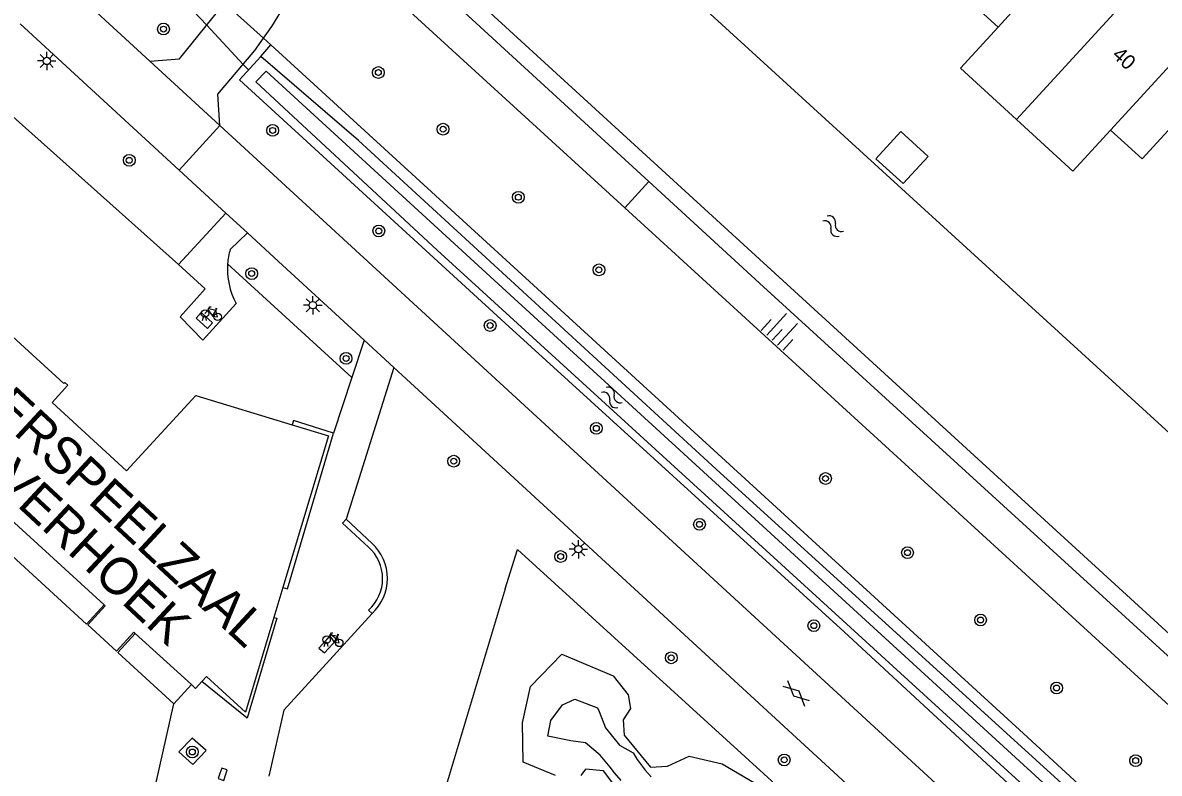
# Model space of a CAD drawing. Extents: x 128000 to 131008, y 398996 to 402500.
# Drawn here: x 129153.7 to 129230.8, y 399249.9 to 399300.8 of the extents above; entities that cross this region are included whole.
import ezdxf

# ---------------------------------------------------------------- set-up
doc = ezdxf.new("R2010")
doc.units = 0
for name, color, linetype in [('gg-afsc-hekwerk', 7, 'Continuous'), ('gg-afsc-muur', 7, 'Continuous'), ('gg-anno-huisnummerreeks BGT', 7, 'Continuous'), ('gg-bbg-gedigitaliseerde bebouwing', 7, 'Continuous'), ('gg-bbg-gedigitaliseerde bijgebouw', 7, 'Continuous'), ('gg-bbg-hoofdgebouw', 7, 'Continuous'), ('gg-bbg-luifel en loopbrug', 7, 'Continuous'), ('gg-bbg-tussenscheiding', 7, 'Continuous'), ('gg-knt-BGT kruinlijn', 7, 'Continuous'), ('gg-knt-bovenkant onderkant talud', 7, 'Continuous'), ('gg-knt-verharding', 7, 'Continuous'), ('gg-knt-verharding nz', 7, 'Continuous'), ('gg-kntw-beschoeiing', 7, 'Continuous'), ('gg-kntw-bovenkant insteek waterloop', 7, 'Continuous'), ('gg-kntw-waterlijn', 7, 'Continuous'), ('gg-kwrk-duiker nz buis', 7, 'Continuous'), ('gt-anno-overige text', 7, 'Continuous'), ('gt-grn-groengrens', 7, 'Continuous'), ('gt-grn-groengrens NZ', 7, 'Continuous'), ('gt-grn-weggrens', 7, 'Continuous'), ('gt-symb-boom', 7, 'Continuous'), ('gt-symb-fietsenrek', 7, 'Continuous'), ('gt-symb-gesloten verharding', 7, 'Continuous'), ('gt-symb-kolk', 7, 'Continuous'), ('gt-symb-lichtmast', 7, 'Continuous'), ('gt-symb-talud symbool', 7, 'Continuous'), ('gt-symb-watersymbool', 7, 'Continuous')]:
    doc.layers.add(name, color=color, linetype=linetype)

# ---------------------------------------------------------------- blocks, each defined once
blk = doc.blocks.new('gt0-BOOM')
at = {"layer": 'gt-symb-boom'}
for radius in [0.4, 0.2]:
    blk.add_circle((0, 0), radius, dxfattribs=at)
blk = doc.blocks.new('gt0-LMAST')
at = {"layer": 'gt-symb-lichtmast'}
for p, q in [((-0.182, 0.173), (-0.447, 0.438)), ((-0.005, 0.246), (-0.005, 0.621)), ((0.172, 0.173), (0.437, 0.438)), ((-0.255, -0.004), (-0.63, -0.004)), ((-0.182, -0.181), (-0.447, -0.446)), ((-0.005, -0.254), (-0.005, -0.629)), ((0.437, -0.446), (0.172, -0.181)), ((0.245, -0.004), (0.62, -0.004))]:
    blk.add_line(p, q, dxfattribs=at)
blk.add_circle((-0.005, -0.004), 0.25, dxfattribs=at)
blk = doc.blocks.new('gt0-WA')
at = {"layer": 'gt-symb-watersymbool'}
for centre, start, end in [((-0.323, 0.022), 28.07249, 151.92751), ((0.427, 0.422), 208.07248, 331.92751), ((-0.323, -0.428), 28.07249, 151.92751), ((0.427, -0.028), 208.07248, 331.92751)]:
    blk.add_arc(centre, 0.425, start, end, dxfattribs=at)
blk = doc.blocks.new('gt0-TALUD_1')
at = {"layer": 'gt-symb-talud symbool'}
for p, q in [((-1, -1), (-1, 0)), ((-0.5, -2), (-0.5, 0)), ((0.5, -2), (0.5, 0)), ((1, -1), (1, 0)), ((0, -1), (0, 0))]:
    blk.add_line(p, q, dxfattribs=at)
blk = doc.blocks.new('gt0-GESVH1')
at = {"layer": 'gt-symb-gesloten verharding'}
for p, q in [((-0.992, -0.261), (0.008, 0.239)), ((0.008, -0.261), (-0.992, 0.239)), ((0.008, 0.239), (1.008, -0.261)), ((1.008, 0.239), (0.008, -0.261))]:
    blk.add_line(p, q, dxfattribs=at)
blk = doc.blocks.new('gt0-FREK')
at = {"layer": 'gt-symb-fietsenrek'}
for p, q in [((0.259, 0.762), (0.294, 0.823)), ((0.294, 0.823), (0.767, 0.714)), ((0.757, 0.841), (0.866, 0.816)), ((0.767, 0.714), (0.84, 0.822)), ((0.54, 0.335), (0.259, 0.762)), ((0.767, 0.714), (0.54, 0.335)), ((0.895, 0.252), (0.767, 0.714))]:
    blk.add_line(p, q, dxfattribs=at)
for points in [[(0.294, 0.823), (0.36, 0.937), (0.452, 0.935)], [(-0.124, 0), (-0.047, 0.312), (0.053, 0.312), (0.12, 0)], [(0.036, 0.476), (0.228, 0.708), (0.259, 0.762)], [(0.54, 0.335), (0.555, 0.305), (0.895, 0.252)]]:
    blk.add_lwpolyline(points, dxfattribs=at)
for centre in [(0.036, 0.476), (0.895, 0.252)]:
    blk.add_circle(centre, 0.252, dxfattribs=at)
blk = doc.blocks.new('gt0-KOLK')
at = {"layer": 'gt-symb-kolk'}
blk.add_lwpolyline([(0, 0), (0.375, 0), (0.375, 0.4), (-0.375, 0.4), (-0.375, 0), (0, 0)], dxfattribs=at)

msp = doc.modelspace()

# ---------------------------------------------------------------- linework, layer by layer
at = {"layer": 'gg-afsc-hekwerk'}
for p, q in [((129150.331, 399296.824), (129164.306, 399284.353)), ((129186.463, 399262.366), (129181.894, 399247.112)), ((129162.248, 399246.812), (129163.982, 399254.563))]:
    msp.add_line(p, q, dxfattribs=at)
for points in [[(129164.306, 399284.353), (129166.11, 399282.715), (129164.414, 399280.818)], [(129186.463, 399262.366), (129187.296, 399265.035), (129210.601, 399243.825), (129207.999, 399241.136)]]:
    msp.add_lwpolyline(points, dxfattribs=at)
at = {"layer": 'gg-afsc-muur'}
for p, q in [((129175.68, 399267.083), (129177.437, 399265.447)), ((129177.432, 399260.689), (129177.193, 399260.924))]:
    msp.add_line(p, q, dxfattribs=at)
msp.add_lwpolyline([(129177.181, 399265.197), (129175.421, 399266.809), (129175.68, 399267.083)], dxfattribs=at)
for centre, radius, start, end in [((129175.293, 399263.055), 2.855, 311.72412, 48.59769), ((129175.232, 399263.07), 3.242, 312.73415, 47.14543)]:
    msp.add_arc(centre, radius, start, end, dxfattribs=at)
at = {"layer": 'gg-bbg-gedigitaliseerde bebouwing'}
msp.add_line((129216.136, 399303.904), (129219.9, 399300.46), dxfattribs=at)
for points in [[(129221.163, 399294.184), (129217.351, 399297.683), (129219.9, 399300.46)], [(129221.163, 399294.184), (129224.97, 399290.69), (129227.529, 399293.479)], [(129227.529, 399293.479), (129229.67, 399291.52), (129231.94, 399294), (129233.54, 399292.536)]]:
    msp.add_lwpolyline(points, dxfattribs=at)
at = {"layer": 'gg-bbg-gedigitaliseerde bijgebouw'}
msp.add_lwpolyline([(129213.304, 399293.378), (129215.149, 399291.69), (129213.461, 399289.846), (129211.617, 399291.534), (129213.304, 399293.378)], dxfattribs=at)
at = {"layer": 'gg-bbg-hoofdgebouw'}
for p, q in [((129155.72, 399275), (129160.775, 399270.358)), ((129171.378, 399262.45), (129170.772, 399260.431)), ((129165.174, 399255.87), (129161.368, 399259.339))]:
    msp.add_line(p, q, dxfattribs=at)
for points in [[(129145.126, 399286.839), (129145.325, 399286.657), (129145.249, 399286.574), (129156.529, 399276.283), (129156.601, 399276.362)], [(129156.601, 399276.362), (129156.8, 399276.18), (129155.72, 399275)], [(129160.775, 399270.358), (129165.47, 399275.468), (129172.019, 399273.477)], [(129172.019, 399273.477), (129174.468, 399272.733), (129171.378, 399262.45)], [(129159.258, 399261.273), (129150.513, 399269.257), (129149.344, 399267.949)], [(129161.368, 399259.339), (129161.273, 399259.425), (129160.104, 399258.134), (129158.153, 399259.919), (129159.33, 399261.207), (129159.258, 399261.273)], [(129170.772, 399260.431), (129168.838, 399253.995), (129166.194, 399256.417), (129165.882, 399256.078)], [(129165.882, 399256.078), (129165.455, 399255.614), (129165.174, 399255.87)]]:
    msp.add_lwpolyline(points, dxfattribs=at)
at = {"layer": 'gg-bbg-luifel en loopbrug'}
msp.add_line((129163.982, 399254.563), (129165.174, 399255.87), dxfattribs=at)
for points in [[(129149.344, 399267.949), (129158.069, 399259.972), (129159.258, 399261.273)], [(129161.368, 399259.339), (129160.185, 399258.041), (129163.982, 399254.563)]]:
    msp.add_lwpolyline(points, dxfattribs=at)
at = {"layer": 'gg-bbg-tussenscheiding'}
for p, q in [((129219.9, 399300.46), (129227.725, 399309)), ((129223.717, 399296.967), (129229.264, 399303.042)), ((129227.529, 399293.479), (129235.361, 399302.012)), ((129223.717, 399296.967), (129221.163, 399294.184))]:
    msp.add_line(p, q, dxfattribs=at)
at = {"layer": 'gg-knt-BGT kruinlijn'}
for p, q in [((129178.183, 399303.192), (129194.582, 399288.203)), ((129194.582, 399288.203), (129289.58, 399201.37))]:
    msp.add_line(p, q, dxfattribs=at)
at = {"layer": 'gg-knt-bovenkant onderkant talud'}
for points in [[(129189.867, 399249.697), (129187.683, 399250.607), (129187.647, 399253.28), (129188.187, 399255.748), (129190.3, 399257.934)], [(129190.3, 399257.934), (129193.788, 399256.472), (129194.799, 399255.171), (129194.977, 399254.243), (129194.463, 399253.472), (129194.536, 399252.447), (129196.327, 399250.272), (129197.471, 399250.339), (129198.936, 399251.015), (129201.184, 399250.486), (129203.753, 399248.989)], [(129189.348, 399252.368), (129189.572, 399253.446), (129190.346, 399254.497), (129191.195, 399254.881), (129192.737, 399254.297), (129192.83, 399254.046), (129193.279, 399252.948), (129194.214, 399251.772), (129195.152, 399251.253), (129195.421, 399250.783), (129195.954, 399250.072), (129196.368, 399249.607)], [(129194.326, 399249.363), (129193.888, 399249.888), (129193.588, 399250.268), (129192.901, 399251.091), (129191.924, 399251.916), (129190.917, 399252.053), (129189.348, 399252.368)], [(129194.929, 399247.654), (129193.136, 399250.023), (129191.907, 399250.127), (129191.602, 399249.707)]]:
    msp.add_lwpolyline(points, dxfattribs=at)
at = {"layer": 'gg-knt-verharding'}
for p, q in [((129162.355, 399298.161), (129136.058, 399322.316)), ((129164.339, 399290.763), (129153.549, 399300.679)), ((129167.116, 399293.787), (129162.355, 399298.161)), ((129308.046, 399164.329), (129167.116, 399293.787)), ((129167.515, 399287.844), (129164.339, 399290.763)), ((129164.306, 399284.353), (129167.515, 399287.844)), ((129168.973, 399286.505), (129167.515, 399287.844)), ((129168.973, 399286.505), (129167.811, 399285.384)), ((129171.086, 399284.563), (129168.973, 399286.505)), ((129176.886, 399279.232), (129171.086, 399284.563)), ((129168.214, 399281.725), (129165.941, 399279.232)), ((129165.941, 399279.232), (129164.414, 399280.818)), ((129176.886, 399279.232), (129176.059, 399276.7)), ((129178.906, 399277.376), (129176.886, 399279.232)), ((129176.059, 399276.7), (129174.822, 399272.913)), ((129178.906, 399277.376), (129175.68, 399267.083)), ((129220.11, 399239.51), (129178.906, 399277.376))]:
    msp.add_line(p, q, dxfattribs=at)
for points in [[(129170.072, 399299.706), (129170.64, 399300.51), (129172.72, 399303.91), (129174.675, 399306.262)], [(129162.355, 399298.161), (129164.36, 399298.3), (129167.43, 399302.08)], [(129167.116, 399293.787), (129166.98, 399295.91), (129169.48, 399298.87), (129170.072, 399299.706)], [(129174.822, 399272.913), (129172.108, 399273.771), (129172.019, 399273.477)], [(129171.378, 399262.45), (129171.693, 399262.365), (129174.822, 399272.913)], [(129177.432, 399260.689), (129171.448, 399254.131), (129170.44, 399249.66)], [(129170.772, 399260.431), (129170.965, 399260.372), (129168.962, 399253.585), (129165.882, 399256.078)], [(129165.234, 399252.228), (129164.329, 399251.3), (129165.273, 399250.46), (129166.169, 399251.407), (129165.234, 399252.228)]]:
    msp.add_lwpolyline(points, dxfattribs=at)
for centre, radius, start, end in [((129172.424, 399284.038), 4.805, 163.73922, 175.5891), ((129172.423, 399284.041), 4.804, 175.61554, 208.82179)]:
    msp.add_arc(centre, radius, start, end, dxfattribs=at)
at = {"layer": 'gg-knt-verharding nz'}
for points in [[(129165.5, 399280.719), (129165.837, 399281.105), (129166.615, 399280.395), (129166.277, 399280.01), (129165.5, 399280.719)], [(129173.829, 399258.342), (129174.213, 399258.015), (129175.039, 399258.922), (129174.654, 399259.249), (129173.829, 399258.342)]]:
    msp.add_lwpolyline(points, dxfattribs=at)
at = {"layer": 'gg-kntw-beschoeiing'}
for points in [[(129255.43, 399278.55), (129245.17, 399267.32), (129238.02, 399267), (129186.1, 399314.4), (129183.341, 399314.09)], [(129178.589, 399310.417), (129179.181, 399309.86), (129179.34, 399307.04), (129291.41, 399204.53), (129294.4, 399204.71), (129298.46, 399209.23), (129297.84, 399212.39)]]:
    msp.add_lwpolyline(points, dxfattribs=at)
at = {"layer": 'gg-kntw-bovenkant insteek waterloop'}
for points in [[(129169.88, 399298.472), (129168.444, 399296.889), (129186.471, 399280.376), (129209.453, 399259.453), (129231.157, 399239.402), (129249.041, 399222.342), (129266.36, 399206.408), (129299.365, 399176.334), (129309.532, 399167.163), (129310.197, 399167.111), (129311.068, 399167.827)], [(129311.068, 399167.827), (129310.762, 399168.595), (129309.946, 399169.772), (129307.085, 399172.794), (129298.604, 399180.787), (129283.788, 399194.261), (129261.972, 399214.651), (129255.841, 399220.082), (129252.715, 399222.679), (129229.939, 399243.96), (129200.778, 399270.472), (129176.52, 399292.779), (129169.88, 399298.472)]]:
    msp.add_lwpolyline(points, dxfattribs=at)
at = {"layer": 'gg-kntw-waterlijn'}
msp.add_lwpolyline([(129170.255, 399297.483), (129186.806, 399282.295), (129244.91, 399229.113), (129258.403, 399216.763), (129279.274, 399197.659), (129301.253, 399177.248), (129309.887, 399168.945), (129309.12, 399168.148), (129303.017, 399173.773), (129284.619, 399190.732), (129222.644, 399248.108), (129202.086, 399266.869), (129181.856, 399285.332), (129169.545, 399296.753), (129170.255, 399297.483)], dxfattribs=at)
at = {"layer": 'gg-kwrk-duiker nz buis'}
for p, q in [((129166.213, 399300.582), (129165.309, 399301.548)), ((129168.69, 399297.935), (129166.213, 399300.582)), ((129169.047, 399297.553), (129168.69, 399297.935))]:
    msp.add_line(p, q, dxfattribs=at)
at = {"layer": 'gt-grn-groengrens'}
for p, q in [((129196.211, 399289.985), (129179.837, 399305.001)), ((129167.43, 399302.08), (129170.072, 399299.706)), ((129170.072, 399299.706), (129170.557, 399299.262)), ((129194.582, 399288.203), (129196.211, 399289.985)), ((129176.059, 399276.7), (129167.633, 399284.408))]:
    msp.add_line(p, q, dxfattribs=at)
for points in [[(129170.557, 399299.262), (129221.623, 399252.548), (129264.404, 399213.153), (129310.733, 399169.901), (129311.691, 399168.339)], [(129299.776, 399210.629), (129299.321, 399207.994), (129295.15, 399203.762), (129290.843, 399203.615), (129203.993, 399282.849), (129196.211, 399289.985)]]:
    msp.add_lwpolyline(points, dxfattribs=at)
at = {"layer": 'gt-grn-groengrens NZ'}
msp.add_line((129169.88, 399298.472), (129170.557, 399299.262), dxfattribs=at)
at = {"layer": 'gt-grn-weggrens'}
msp.add_line((129167.116, 399293.787), (129164.339, 399290.763), dxfattribs=at)

# ---------------------------------------------------------------- block references
at = {"layer": 'gt-symb-boom'}
for p in [(129163.283, 399300.327), (129177.86, 399297.381), (129170.688, 399293.455), (129182.252, 399293.535), (129160.961, 399291.428), (129187.359, 399288.919), (129177.888, 399286.635), (129192.824, 399283.996), (129169.268, 399283.745), (129185.443, 399280.223), (129175.67, 399277.993), (129192.647, 399273.25), (129182.973, 399271.019), (129208.196, 399269.843), (129199.644, 399266.738), (129213.761, 399264.817), (129190.225, 399264.557), (129218.715, 399260.253), (129207.405, 399259.866), (129197.731, 399257.686), (129223.874, 399255.637), (129165.237, 399251.3), (129205.393, 399250.763), (129229.235, 399250.715)]:
    msp.add_blockref('gt0-BOOM', p, dxfattribs=at)
at = {"layer": 'gt-symb-fietsenrek'}
for p in [(129166.063, 399280.557), (129174.313, 399258.443)]:
    msp.add_blockref('gt0-FREK', p, dxfattribs=at)
at = {"layer": 'gt-symb-gesloten verharding', "rotation": -42.60899614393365}
msp.add_blockref('gt0-GESVH1', (129206.209, 399255.279), dxfattribs=at)
at = {"layer": 'gt-symb-kolk', "rotation": -107.66165971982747}
msp.add_blockref('gt0-KOLK', (129167.116, 399249.852), dxfattribs=at)
at = {"layer": 'gt-symb-lichtmast'}
for p in [(129155.37, 399298.167), (129173.42, 399281.6), (129191.435, 399265.055)]:
    msp.add_blockref('gt0-LMAST', p, dxfattribs=at)
at = {"layer": 'gt-symb-talud symbool', "xscale": 0.9993968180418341, "yscale": 0.9993968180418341, "rotation": 137.51420535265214}
msp.add_blockref('gt0-TALUD_1', (129204.576, 399279.22), dxfattribs=at)
at = {"layer": 'gt-symb-watersymbool'}
for p, rotation in [((129208.676, 399287.001), -42.36616983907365), ((129193.67, 399275.381), -42.44710185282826)]:
    msp.add_blockref('gt0-WA', p, dxfattribs=dict(at, rotation=rotation))

# ---------------------------------------------------------------- texts
at = {"layer": 'gg-anno-huisnummerreeks BGT'}
msp.add_text('40', height=1, rotation=317.5, dxfattribs=at).set_placement((129227.575, 399298.485))
at = {"layer": 'gt-anno-overige text'}
for s, rotation, p in [('PEUTERSPEELZAAL', 317.14602, (129144.875, 399280.494)), ('DE TOVERHOEK', 317.06618, (129144.181, 399276.48))]:
    msp.add_text(s, height=2.5, rotation=rotation, dxfattribs=at).set_placement(p)

doc.saveas('drawing.dxf')
